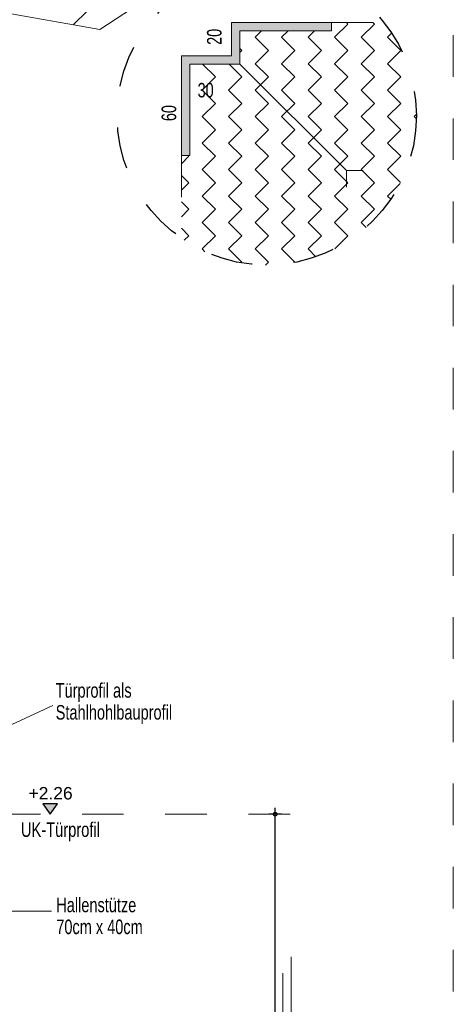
# Model space of a CAD drawing. Header units: metres. Extents: x 1316.5 to 1415.3, y -94.1 to -52.
# Tile 465 of 656: x 1406.4 to 1407.4, y -75.3 to -72.9. Entities that reach past the tile are written whole.
import ezdxf

# ---------------------------------------------------------------- set-up
doc = ezdxf.new("R2010")
doc.units = ezdxf.units.M
doc.header["$PDMODE"] = 65
for name, pattern in [('AUSGEZOGEN', [0]), ('GETRENNT2_S10', [0.045, 0.02, -0.01, 0, -0.005, 0, -0.01]), ('STRICHLINIE_S4', [0.008, 0.006, -0.002]), ('VERDECKT2_S2', [0.03, 0.02, -0.01])]:
    doc.linetypes.add(name, pattern=pattern)
doc.layers.add('XR$3$_43212', color=7, linetype='Continuous')
for name, color, linetype, lineweight in [('XR$3$Maßlinie 1_50', 7, 'AUSGEZOGEN', 25), ('XR$3$Text 1_100', 3, 'AUSGEZOGEN', 18), ('XR$3$Wand Mauerwerk tr_1', 42, 'AUSGEZOGEN', 18), ('XR$4$Fenster', 3, 'AUSGEZOGEN', 18), ('XR$4$Muster', 4, 'AUSGEZOGEN', 13), ('XR$4$STANDARD_1', 7, 'AUSGEZOGEN', 25), ('XR$4$Text 1_100', 3, 'AUSGEZOGEN', 18), ('XR$4$Wand Mauerwerk tr_1', 42, 'AUSGEZOGEN', 18)]:
    doc.layers.add(name, color=color, linetype=linetype, lineweight=lineweight)
doc.styles.add('ARIAL', font='arial.ttf')
doc.dimstyles.new('DIMSTYLE_18', dxfattribs={"dimtxt": 0.03, "dimasz": 0.03, "dimexe": 0, "dimexo": 1e-06, "dimgap": 0.015, "dimtad": 2, "dimdec": 0, "dimlfac": 1000, "dimrnd": 5, "dimzin": 12, "dimdsep": 46, "dimtxsty": 'ARIAL', "dimblk1": 'ALL_ML_KREIS', "dimblk2": 'ALL_ML_KREIS', "dimsah": 1, "dimcen": 0, "dimse1": 1, "dimse2": 1, "dimclrd": 7, "dimclre": 7, "dimclrt": 7, "dimadec": 0, "dimazin": 0, "dimtfac": 1, "dimtdec": 0, "dimtix": 1, "dimtmove": 2, "dimatfit": 3, "dimfxl": 0, "dimtzin": 0, "dimlwd": 0, "dimlwe": 25, "dimarcsym": 0})

# ---------------------------------------------------------------- blocks, each defined once
blk = doc.blocks.new('COMPLEX_KOTENVERMASSUNG_4')
at = {"layer": 'XR$3$_43212', "linetype": 'AUSGEZOGEN', "lineweight": 25, "transparency": 33554687}
blk.add_hatch(color=7, dxfattribs=at).paths.add_polyline_path([(1406.4697, -74.7745), (1406.4347, -74.7745), (1406.4522, -74.7995)])
at = {"layer": 'XR$3$_43212', "color": 7, "linetype": 'AUSGEZOGEN', "lineweight": 25, "transparency": 33554687}
for p, q in [((1406.4697, -74.7745), (1406.4347, -74.7745)), ((1406.4347, -74.7745), (1406.4522, -74.7995)), ((1406.4522, -74.7995), (1406.4697, -74.7745)), ((1406.4522, -74.7995), (1406.4522, -74.7995)), ((1406.4522, -74.7995), (1406.4522, -74.7995)), ((1406.4522, -74.7995), (1406.4522, -74.7995)), ((1406.4522, -74.7995), (1406.4522, -74.7995))]:
    blk.add_line(p, q, dxfattribs=at)
at = {"layer": 'XR$3$_43212', "color": 7, "linetype": 'AUSGEZOGEN', "lineweight": 25, "transparency": 33554687, "insert": (1406.4002, -74.7645), "char_height": 0.03, "width": 0.120953, "attachment_point": 7, "style": 'ARIAL'}
blk.add_mtext('\\W1.00;+2.26', dxfattribs=at)
blk = doc.blocks.new('ALL_ML_KREIS')
at = {"color": 0, "linetype": 'ByBlock', "lineweight": -2}
for p, q in [((-1, 0), (0.5, 0)), ((0, -0.5), (0, 0.5))]:
    blk.add_line(p, q, dxfattribs=at)
blk.add_circle((0, 0), 0.15, dxfattribs=at)
blk = doc.blocks.new('*D315')
at = {"layer": 'DEFPOINTS', "color": 7, "linetype": 'AUSGEZOGEN', "lineweight": 25, "transparency": 33554687}
for p in [(1406.3083, -74.7995), (1406.3083, -75.8207), (1406.9927, -75.8207)]:
    blk.add_point(p, dxfattribs=at)
at = {"layer": 'XR$3$Maßlinie 1_50', "color": 7, "linetype": 'AUSGEZOGEN', "lineweight": -2, "transparency": 33554687}
blk.add_line((1406.9927, -75.8207), (1406.9927, -74.7995), dxfattribs=at)
at = {"layer": 'XR$3$Maßlinie 1_50', "color": 7, "linetype": 'AUSGEZOGEN', "lineweight": 25, "transparency": 33554687, "xscale": 0.03, "yscale": 0.03, "zscale": 0.03}
for p, rotation in [((1406.9927, -74.7995), 90), ((1406.9927, -75.8207), 270)]:
    blk.add_blockref('ALL_ML_KREIS', p, dxfattribs=dict(at, rotation=rotation))

msp = doc.modelspace()

# ---------------------------------------------------------------- hatches: boundary and pattern name
at = {"layer": 'XR$4$Fenster', "linetype": 'AUSGEZOGEN', "lineweight": 13, "transparency": 33554687}
msp.add_hatch(color=253, dxfattribs=at).paths.add_polyline_path([(1407.1276, -72.8955), (1406.8876, -72.8955), (1406.8876, -72.9755), (1406.7676, -72.9755), (1406.7676, -73.2155), (1406.7876, -73.2155), (1406.7876, -72.9955), (1406.9076, -72.9955), (1406.9076, -72.9155), (1407.1276, -72.9155)])
at = {"layer": 'XR$4$Muster', "linetype": 'AUSGEZOGEN', "lineweight": 13, "transparency": 33554687}
h = msp.add_hatch(dxfattribs=at)
h.set_pattern_fill('MUSTER', scale=0.15, angle=315, style=0, pattern_type=2)
h.set_pattern_definition([(315, (0.42426, -9e-17), (0.212132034, -5e-17), [0.15, -0.15]), (45, (0.42426, -9e-17), (5e-17, 0.212132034), [0.15, -0.15])])
h.paths.add_polyline_path([(1406.5712, -72.9123), (1407.0212, -72.6175), (1407.0212, -72.5529), (1406.4003, -72.5529), (1406.4003, -72.882)], flags=0)
h = msp.add_hatch(dxfattribs=at)
h.set_pattern_fill('MUSTER', scale=0.045, angle=315, style=0, pattern_type=2)
h.set_pattern_definition([(315, (0.12728, -3e-17), (0.0636396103, -1e-17), [0.045, -0.045]), (45, (0.12728, -3e-17), (1e-17, 0.0636396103), [0.045, -0.045])])
h.paths.add_polyline_path([(1406.7876, -73.2155), (1406.7676, -73.2155), (1406.7676, -73.4147), (1406.7766, -73.4209), (1406.7927, -73.4307), (1406.8092, -73.4397), (1406.8262, -73.4478), (1406.8436, -73.455), (1406.8614, -73.4613), (1406.8794, -73.4666), (1406.8977, -73.471), (1406.9162, -73.4744), (1406.9349, -73.4769), (1406.9536, -73.4784), (1406.9725, -73.4789), (1406.9913, -73.4784), (1407.01, -73.4769), (1407.0287, -73.4744), (1407.0472, -73.471), (1407.0655, -73.4666), (1407.0836, -73.4613), (1407.1013, -73.455), (1407.1187, -73.4478), (1407.1357, -73.4397), (1407.1522, -73.4307), (1407.1683, -73.4209), (1407.1838, -73.4102), (1407.1987, -73.3987), (1407.213, -73.3865), (1407.2267, -73.3735), (1407.2397, -73.3599), (1407.2519, -73.3456), (1407.2633, -73.3306), (1407.274, -73.3151), (1407.2838, -73.2991), (1407.2928, -73.2825), (1407.3009, -73.2656), (1407.3081, -73.2482), (1407.3144, -73.2304), (1407.3198, -73.2124), (1407.3241, -73.1941), (1407.3276, -73.1756), (1407.33, -73.1569), (1407.3315, -73.1381), (1407.332, -73.1193), (1407.3315, -73.1005), (1407.33, -73.0817), (1407.3276, -73.0631), (1407.3241, -73.0446), (1407.3198, -73.0263), (1407.3144, -73.0082), (1407.3081, -72.9905), (1407.3009, -72.9731), (1407.2928, -72.9561), (1407.2838, -72.9395), (1407.274, -72.9235), (1407.2633, -72.908), (1407.2537, -72.8955), (1407.1276, -72.8955), (1407.1276, -72.9155), (1406.9076, -72.9155), (1406.9076, -72.9955), (1406.7876, -72.9955)], flags=0)

# ---------------------------------------------------------------- linework, layer by layer
at = {"layer": 'XR$3$Wand Mauerwerk tr_1', "color": 7, "linetype": 'AUSGEZOGEN', "lineweight": 13, "transparency": 33554687}
for p, q in [((1406.4588, -74.5384), (1406.0114, -74.7444)), ((1406.4555, -75.0326), (1406.2503, -75.0326)), ((1407.0308, -75.4922), (1407.0308, -75.1422)), ((1407.0108, -75.4522), (1407.0108, -75.1822))]:
    msp.add_line(p, q, dxfattribs=at)
at = {"layer": 'XR$3$Wand Mauerwerk tr_1', "color": 7, "linetype": 'GETRENNT2_S10', "lineweight": 13, "transparency": 33554687}
msp.add_line((1407.0287, -74.7995), (1406.0947, -74.7995), dxfattribs=at)
at = {"layer": 'XR$4$STANDARD_1', "color": 7, "linetype": 'AUSGEZOGEN', "lineweight": 18, "transparency": 33554687}
for p, q in [((1406.8876, -72.8955), (1407.1276, -72.8955)), ((1406.8876, -72.8955), (1406.8876, -72.9755)), ((1407.1276, -72.8955), (1407.1276, -72.9155)), ((1406.9076, -72.9155), (1407.1276, -72.9155)), ((1406.9076, -72.9955), (1406.9076, -72.9155)), ((1406.7676, -73.2155), (1406.7676, -72.9755)), ((1406.7676, -72.9755), (1406.8876, -72.9755)), ((1406.7876, -72.9955), (1406.7876, -73.2155)), ((1406.9076, -72.9955), (1406.7876, -72.9955)), ((1406.7876, -73.2155), (1406.7676, -73.2155))]:
    msp.add_line(p, q, dxfattribs=at)
at = {"layer": 'XR$4$Wand Mauerwerk tr_1', "color": 7, "linetype": 'STRICHLINIE_S4', "lineweight": 18, "transparency": 33554687}
msp.add_line((1407.4205, -77.426), (1407.4205, -69.451), dxfattribs=at)
at = {"layer": 'XR$4$Wand Mauerwerk tr_1', "color": 7, "linetype": 'AUSGEZOGEN', "lineweight": 13, "transparency": 33554687}
for p, q in [((1406.5712, -72.9123), (1407.0212, -72.6175)), ((1405.8442, -72.7834), (1406.5712, -72.9123)), ((1406.9076, -72.9955), (1407.1639, -73.2517)), ((1407.1639, -73.2517), (1407.1639, -73.2917)), ((1407.1639, -73.2517), (1407.2039, -73.2517))]:
    msp.add_line(p, q, dxfattribs=at)
at = {"layer": 'XR$4$Wand Mauerwerk tr_1', "color": 4, "linetype": 'VERDECKT2_S2', "lineweight": 18, "transparency": 33554687}
for p, q in [((1407.1276, -72.8955), (1407.2538, -72.8955)), ((1406.7676, -73.2155), (1406.7676, -73.4148))]:
    msp.add_line(p, q, dxfattribs=at)
at = {"layer": 'XR$4$Wand Mauerwerk tr_1', "color": 4, "linetype": 'VERDECKT2_S2', "lineweight": 25, "transparency": 33554687}
msp.add_circle((1406.9725, -73.1193), 0.3595, dxfattribs=at)

# ---------------------------------------------------------------- block references
at = {"layer": 'XR$3$_43212', "color": 7, "linetype": 'AUSGEZOGEN', "lineweight": 25, "transparency": 33554687}
msp.add_blockref('COMPLEX_KOTENVERMASSUNG_4', (0, 0), dxfattribs=at)

# ---------------------------------------------------------------- texts
at = {"layer": 'XR$3$Text 1_100', "color": 3, "linetype": 'AUSGEZOGEN', "lineweight": 18, "transparency": 33554687, "char_height": 0.035, "attachment_point": 1, "line_spacing_factor": 0.903614, "style": 'ARIAL'}
for s, insert, width in [('\\A1;{\\fArial|i0|b0;\\H0.035000;\\W0.714286;\\C3;Türprofil als}\\P{\\fArial|i0|b0;\\H0.035000;\\W0.714286;\\C3;Stahlhohlbauprofil}\\P', (1406.4655, -74.4843), 0.294213), ('\\A1;{\\fArial|i0|b0;\\H0.035000;\\W0.714286;\\C3;Hallenstütze}\\P{\\fArial|i0|b0;\\H0.035000;\\W0.714286;\\C3;70cm x 40cm}\\P', (1406.4669, -75.0002), 0.220896)]:
    msp.add_mtext(s, dxfattribs=dict(at, insert=insert, width=width))
at = {"layer": 'XR$3$Text 1_100', "color": 3, "linetype": 'AUSGEZOGEN', "lineweight": 18, "transparency": 33554687, "insert": (1406.382, -74.8647), "char_height": 0.035, "width": 0.201714, "attachment_point": 7, "style": 'ARIAL'}
msp.add_mtext('\\W0.72;UK-Türprofil', dxfattribs=at)
at = {"layer": 'XR$4$Text 1_100', "color": 3, "linetype": 'AUSGEZOGEN', "lineweight": 18, "transparency": 33554687, "char_height": 0.035, "width": 0.051664, "attachment_point": 7, "rotation": 90, "style": 'ARIAL'}
for s, insert in [('\\W0.71;20', (1406.8644, -72.9493)), ('\\W0.71;60', (1406.7554, -73.1327))]:
    msp.add_mtext(s, dxfattribs=dict(at, insert=insert))
at = {"layer": 'XR$4$Text 1_100', "color": 3, "linetype": 'AUSGEZOGEN', "lineweight": 18, "transparency": 33554687, "insert": (1406.8064, -73.0762), "char_height": 0.035, "width": 0.051664, "attachment_point": 7, "style": 'ARIAL'}
msp.add_mtext('\\W0.71;30', dxfattribs=at)

# ---------------------------------------------------------------- dimensions: what is measured, and where the dimension line sits
at = {"layer": 'XR$3$Maßlinie 1_50', "color": 7, "linetype": 'AUSGEZOGEN', "lineweight": 25, "transparency": 33554687}
dim = msp.add_linear_dim(base=(1406.9927, -74.7995), p1=(1406.3083, -75.8207), p2=(1406.3083, -74.7995), angle=90, dimstyle='DIMSTYLE_18', override={"dimpost": '<>', "dimclrd": 7, "dimclre": 7, "dimclrt": 7, "dimlwd": 0, "dimlwe": 25}, dxfattribs=at)
dim.commit()
dim.dimension.update_dxf_attribs({"geometry": '*D315', "text_midpoint": (1406.9777, -75.3101), "dimtype": 160})

doc.saveas('drawing.dxf')
